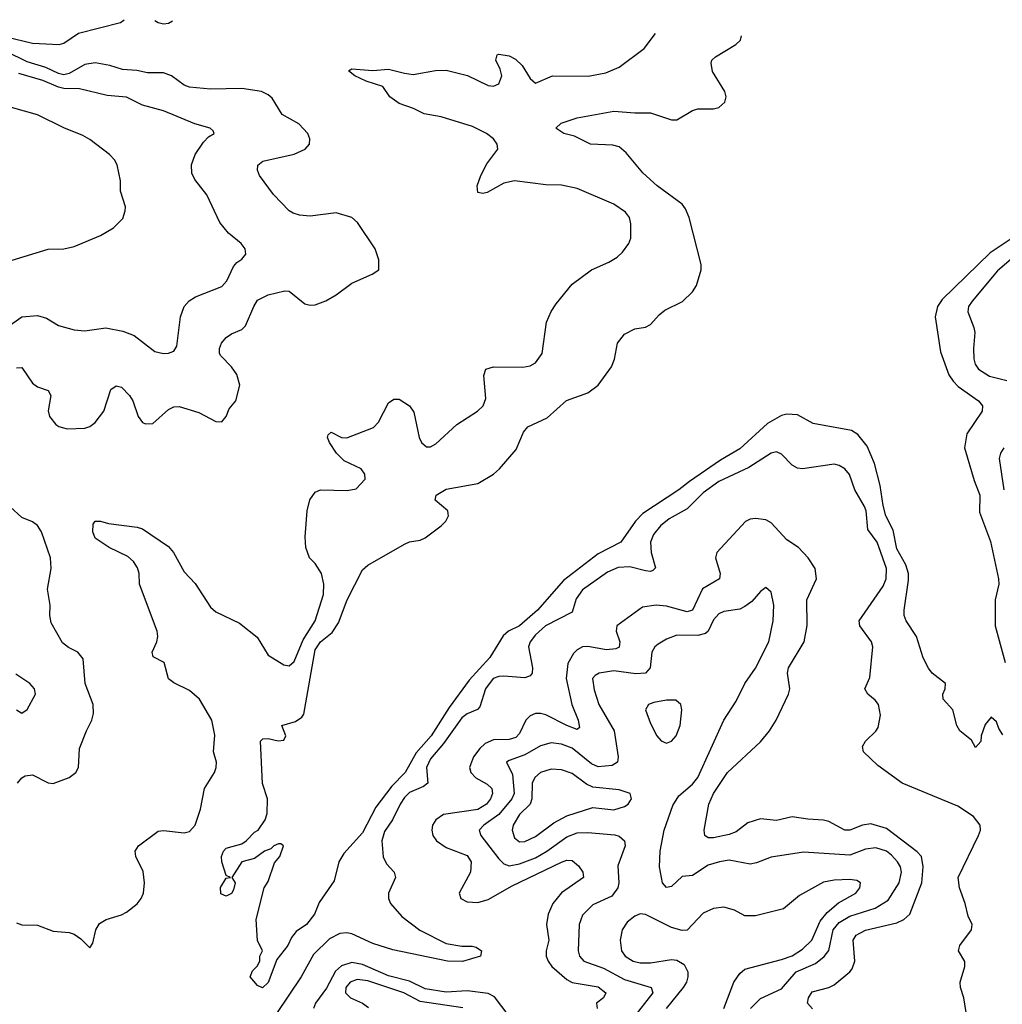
# Model space of a CAD drawing. Header units: inches. Extents: x 1552611 to 1694776, y 811966 to 917215.
# Tile 530 of 549: x 1663962 to 1667712, y 911146 to 914905. Entities that reach past the tile are written whole.
import ezdxf

# ---------------------------------------------------------------- set-up
doc = ezdxf.new("R2010")
doc.units = ezdxf.units.IN
doc.header["$MEASUREMENT"] = 0
doc.layers.add('B6961', color=7, linetype='Continuous')

msp = doc.modelspace()

# ---------------------------------------------------------------- linework, layer by layer
at = {"layer": 'B6961', "color": 5}
for points, elevation in [([(1663910, 914838.8), (1664010, 914815.4), (1664112.7, 914810), (1664130, 914814.5), (1664186.2, 914853.8), (1664346.5, 914893.5), (1664360.9, 914904.7)], 720), ([(1664478.1, 914901.7), (1664490, 914893.7), (1664510, 914888.9), (1664530, 914891.2), (1664544.5, 914900)], 720), ([(1663950, 911456.6), (1663970, 911449.4), (1664030, 911447.6), (1664090, 911425), (1664150, 911419.3), (1664170, 911413.2), (1664195.5, 911395.5), (1664230, 911360.7), (1664241.2, 911378.8), (1664252.7, 911430), (1664266.5, 911453.5), (1664291.2, 911468.8), (1664350, 911486.9), (1664370, 911497.6), (1664410, 911528.8), (1664426, 911550), (1664434.6, 911570), (1664438.5, 911610), (1664432.9, 911652.9), (1664405, 911710), (1664402.3, 911730), (1664415.8, 911750), (1664490, 911806.2), (1664510, 911808.6), (1664590, 911800.3), (1664610, 911804.9), (1664631.6, 911830), (1664651.7, 911890), (1664667.6, 911970), (1664705.4, 912030), (1664712.1, 912050), (1664713.3, 912070), (1664701.7, 912110), (1664706.8, 912173.2), (1664694.9, 912230), (1664648.1, 912310), (1664610, 912343.2), (1664550, 912373.3), (1664530, 912388.8), (1664512.9, 912450), (1664471.7, 912471.7), (1664467.6, 912490), (1664485.7, 912530), (1664489.1, 912550), (1664486.3, 912570), (1664419.3, 912750), (1664417.7, 912790), (1664411.8, 912811.8), (1664396.4, 912836.4), (1664375, 912855), (1664303.1, 912890), (1664250, 912925.1), (1664240.5, 912950), (1664241.7, 912978.3), (1664249.7, 912990.3), (1664269.8, 912990.2), (1664301, 912981), (1664410, 912967.7), (1664430, 912960.8), (1664530, 912893.2), (1664548.9, 912870), (1664590, 912796.1), (1664632.1, 912752.1), (1664690, 912662), (1664710, 912644), (1664800.5, 912600.5), (1664867.9, 912547.9), (1664910, 912479.2), (1664970, 912441.7), (1664990, 912438), (1665010, 912454.6), (1665043.2, 912536.8), (1665089, 912610), (1665121.2, 912710), (1665123.1, 912750), (1665113.8, 912790), (1665090, 912828.2), (1665068.3, 912850), (1665053.5, 912890), (1665051.1, 912930), (1665058.6, 913030), (1665068.9, 913071.1), (1665090, 913100.8), (1665110, 913109.2), (1665212.2, 913107.8), (1665246.5, 913113.5), (1665280.7, 913150), (1665279.7, 913170), (1665264.5, 913190), (1665200.8, 913220.8), (1665171.4, 913250), (1665143.7, 913290), (1665136.4, 913310), (1665139.7, 913320.3), (1665150, 913330.3), (1665189.5, 913309.5), (1665210, 913307.7), (1665311.9, 913348.1), (1665331.8, 913368.2), (1665370, 913442.4), (1665390, 913456.5), (1665410, 913456), (1665450, 913430.4), (1665466.7, 913406.7), (1665486.5, 913310), (1665494.9, 913290), (1665514.4, 913274.4), (1665530, 913274), (1665550, 913285.7), (1665630, 913359.5), (1665709.5, 913410), (1665731.2, 913430), (1665741.4, 913458.6), (1665733.4, 913546.6), (1665741.6, 913570), (1665770, 913579.7), (1665882, 913578), (1665910, 913583.6), (1665930, 913594.4), (1665955.4, 913630), (1665972.2, 913750), (1665989.9, 913790.1), (1666010, 913819.5), (1666070, 913894.4), (1666143.7, 913950), (1666210, 913978.7), (1666242.2, 913997.8), (1666263.1, 914016.9), (1666287, 914050), (1666294, 914070), (1666294.7, 914125.3), (1666289.7, 914150), (1666273.5, 914170), (1666230, 914201), (1666090, 914260.3), (1666030, 914272.8), (1665970, 914274.2), (1665850, 914289.8), (1665810, 914280.3), (1665745.6, 914245.6), (1665730, 914240.7), (1665710, 914245.6), (1665707.5, 914270), (1665721.7, 914310), (1665745.1, 914354.9), (1665786.2, 914410), (1665784.7, 914430), (1665769.8, 914450), (1665742.9, 914470), (1665690, 914497.6), (1665570, 914534.2), (1665505.4, 914545.4), (1665465.3, 914565.3), (1665410, 914584.8), (1665374.7, 914610), (1665347.6, 914650), (1665284.2, 914670), (1665241.3, 914690), (1665216.2, 914710), (1665230, 914717.7), (1665310, 914710.9), (1665370, 914716), (1665430, 914700.1), (1665464.1, 914695.9), (1665548.8, 914711.2), (1665590, 914711.6), (1665671.4, 914691.4), (1665750, 914654), (1665770, 914651.1), (1665790, 914660.3), (1665802.2, 914690), (1665795.7, 914715.7), (1665779.2, 914750), (1665783.7, 914770), (1665790, 914773.1), (1665830, 914766.2), (1665854.6, 914754.6), (1665879.7, 914730), (1665910, 914680.4), (1665930, 914662.4), (1665995.3, 914690), (1666131.4, 914688.6), (1666198.4, 914701.6), (1666250, 914723.8), (1666345.1, 914794.9), (1666389, 914851.8)], 680), ([(1667713.8, 912173.8), (1667698.6, 912198.6), (1667690, 912224), (1667670, 912242), (1667646.4, 912213.6), (1667631.3, 912170), (1667630.7, 912149.3), (1667610, 912126), (1667594.6, 912154.6), (1667549.6, 912189.6), (1667539.3, 912210), (1667524, 912270), (1667486, 912310), (1667485.2, 912330), (1667494, 912350), (1667495.3, 912370), (1667445.2, 912410), (1667430, 912429), (1667410, 912469), (1667385.3, 912550), (1667345.7, 912610), (1667338.3, 912630), (1667337.2, 912650), (1667354.7, 912765.3), (1667354.1, 912790), (1667343.6, 912823.6), (1667310, 912885.1), (1667295.3, 912955.3), (1667268, 913010), (1667257.4, 913050), (1667246.2, 913126.2), (1667224.9, 913210), (1667196.5, 913276.5), (1667161.2, 913321.2), (1667136.9, 913336.9), (1666990, 913363.1), (1666930, 913396.4), (1666890, 913398.6), (1666870, 913393.7), (1666816.5, 913363.5), (1666710, 913266.2), (1666637.2, 913222.8), (1666517.9, 913142.1), (1666477.7, 913110), (1666340.1, 913019.9), (1666312, 912990), (1666256.9, 912910), (1666170, 912865.3), (1666036.8, 912763.2), (1665937.7, 912650), (1665870, 912590.8), (1665828, 912570), (1665807.3, 912552.7), (1665756.1, 912470), (1665677.5, 912382.5), (1665600.8, 912279.2), (1665532.5, 912170), (1665474.9, 912105.1), (1665433.4, 912030), (1665381.9, 911978.1), (1665321.2, 911898.8), (1665270, 911799.7), (1665199, 911721), (1665180.4, 911690), (1665162.5, 911617.5), (1665105.2, 911534.8), (1665087.3, 911490), (1665056.4, 911450), (1665016.7, 911423.3), (1664999.3, 911400.7), (1664984.9, 911370), (1664943.4, 911316.6), (1664910, 911229), (1664888.7, 911208.7), (1664870, 911218), (1664842, 911250), (1664850, 911274), (1664868.4, 911291.6), (1664878, 911310), (1664878, 911330), (1664888, 911350), (1664868.9, 911388.9), (1664864, 911470), (1664895.3, 911590), (1664910, 911614), (1664934.6, 911685.4), (1664955.3, 911710), (1664968.7, 911750), (1664958, 911758), (1664950, 911758), (1664931.3, 911750), (1664920.7, 911739.3), (1664896, 911730), (1664858, 911702), (1664810, 911689.4), (1664771, 911630), (1664784, 911610), (1664777.7, 911582.3), (1664770, 911569.2), (1664750, 911558), (1664730, 911568), (1664728, 911592), (1664750, 911627.3), (1664766, 911630), (1664750, 911638), (1664732.8, 911690), (1664732.6, 911710), (1664739.6, 911730), (1664750, 911741.6), (1664810, 911758), (1664826, 911770), (1664857.4, 911802.6), (1664872, 911810), (1664899, 911850), (1664906.3, 911873.7), (1664907.3, 911930), (1664888.4, 911988.5), (1664881.2, 912150), (1664890, 912158.8), (1664910, 912160.7), (1664948, 912152), (1664970, 912154), (1664978, 912170), (1664962, 912210), (1665014.3, 912225.7), (1665038.4, 912241.6), (1665046.3, 912253.7), (1665090, 912499.3), (1665110, 912529.4), (1665154.3, 912565.7), (1665178.6, 912601.4), (1665211.1, 912690), (1665270, 912804.4), (1665290, 912821.6), (1665430, 912901.8), (1665450, 912911.3), (1665490, 912917.8), (1665510, 912926.9), (1665570, 912972.1), (1665587.9, 912990), (1665598.5, 913010), (1665597.7, 913017.7), (1665595.3, 913030), (1665547.8, 913070), (1665551.2, 913090), (1665590, 913112.8), (1665710, 913134), (1665770, 913170.1), (1665793.3, 913190), (1665856.6, 913263.4), (1665884.2, 913330), (1665901.7, 913350), (1665975.6, 913384.4), (1666049.1, 913450.9), (1666130, 913479.9), (1666169.2, 913510), (1666221.2, 913578.8), (1666231.9, 913608.1), (1666243.7, 913670), (1666270, 913704.2), (1666310, 913724.6), (1666350, 913730.7), (1666370, 913740.4), (1666402.3, 913777.7), (1666424.7, 913795.3), (1666491.6, 913828.4), (1666530, 913865.3), (1666545.3, 913890), (1666562.3, 913950), (1666562.4, 913970), (1666516.9, 914150), (1666503, 914183.1), (1666490, 914201), (1666394.7, 914270), (1666340.4, 914320.4), (1666276.1, 914396.1), (1666250, 914419.2), (1666226.3, 914426.3), (1666140.7, 914430), (1666080, 914460), (1666039.3, 914470), (1666008.7, 914490), (1666029, 914510), (1666090, 914530.2), (1666230, 914556.1), (1666310, 914548.9), (1666370, 914549.5), (1666450, 914522.8), (1666470, 914522.4), (1666530, 914558.6), (1666550, 914564), (1666610, 914565), (1666630, 914569.6), (1666652.8, 914590), (1666658.3, 914610), (1666653.6, 914630), (1666606.4, 914706.4), (1666601, 914739), (1666603.6, 914750), (1666617, 914763), (1666694.7, 914810), (1666713.3, 914826.7), (1666717.3, 914843.3)], 660), ([(1663950, 913575.8), (1663970, 913577.4), (1664010, 913517.5), (1664030, 913502.8), (1664070, 913488.9), (1664080.6, 913470), (1664071, 913411), (1664075.6, 913390), (1664099.6, 913359.6), (1664111.6, 913351.6), (1664142.5, 913342.5), (1664210, 913344.7), (1664230, 913352), (1664250, 913366.4), (1664283.2, 913410), (1664310, 913493.4), (1664330, 913506.9), (1664350, 913501.8), (1664380.9, 913470), (1664393, 913450), (1664414.4, 913390), (1664430, 913367.4), (1664442.2, 913362.2), (1664470, 913363.6), (1664530, 913415.9), (1664550, 913426.8), (1664570, 913427.8), (1664645.1, 913405.1), (1664710, 913370.5), (1664733.2, 913370), (1664749.7, 913390.3), (1664761.1, 913418.9), (1664786.3, 913450), (1664802.6, 913510), (1664790.8, 913550), (1664770, 913579.3), (1664730, 913621.1), (1664724.8, 913630), (1664724, 913650), (1664731.9, 913670), (1664749.2, 913690.8), (1664770, 913705.4), (1664810, 913722), (1664824.1, 913735.9), (1664855.4, 913810), (1664870, 913834), (1664910, 913854.5), (1664974, 913870), (1664990, 913868.4), (1665050, 913820.5), (1665070, 913814.9), (1665090, 913815.8), (1665130, 913831.8), (1665170, 913854.9), (1665230, 913898.9), (1665306.6, 913933.4), (1665332.7, 913950), (1665332.5, 913987.5), (1665318.4, 914030), (1665251.3, 914130), (1665230, 914149.7), (1665170, 914167), (1665070, 914155), (1665030, 914158.3), (1665005.6, 914165.6), (1664990, 914175.1), (1664930, 914237.7), (1664876.8, 914310), (1664868.9, 914330), (1664870.9, 914349.1), (1664890, 914364.7), (1665009.1, 914390.9), (1665050.9, 914410), (1665067.7, 914430), (1665068.9, 914450), (1665061.2, 914470), (1665026.6, 914506.6), (1664963.1, 914543.1), (1664925.2, 914605.2), (1664910, 914618.2), (1664884.5, 914630), (1664810, 914641.9), (1664690, 914639.8), (1664610, 914647.1), (1664590, 914655.1), (1664541.8, 914690), (1664510, 914702), (1664450, 914701.3), (1664408.6, 914711.4), (1664354.3, 914714.3), (1664306.3, 914730), (1664250, 914740.1), (1664210, 914733.6), (1664150, 914698.8), (1664130, 914694.4), (1664110, 914699.1), (1664061.8, 914721.8), (1663990, 914743.9), (1663910, 914783.5)], 720), ([(1663870, 913700.3), (1663969.9, 913770.1), (1664030, 913775.5), (1664064.6, 913764.6), (1664110, 913737.7), (1664170, 913720.8), (1664210, 913717.3), (1664290, 913727.8), (1664355.6, 913715.6), (1664399.2, 913699.2), (1664477.8, 913637.8), (1664510, 913630.2), (1664530, 913631.2), (1664550, 913638.9), (1664561.4, 913658.6), (1664575.6, 913770), (1664589.8, 913810.2), (1664609, 913831), (1664633.4, 913846.6), (1664733.5, 913886.5), (1664752.1, 913907.9), (1664777.6, 913962.4), (1664790, 913977.4), (1664809.6, 913990), (1664825.1, 914010), (1664822, 914030), (1664807, 914050), (1664758.7, 914090), (1664725.4, 914130), (1664676.2, 914236.2), (1664630, 914294), (1664619.1, 914319.1), (1664617.2, 914350), (1664631, 914390), (1664662.8, 914437.2), (1664682.6, 914457.4), (1664704, 914470), (1664700.4, 914480.4), (1664688.7, 914490), (1664630, 914506.9), (1664510, 914557.1), (1664430, 914578.9), (1664370, 914608.5), (1664295.3, 914615.3), (1664190, 914641.4), (1664130, 914642.5), (1664110, 914647.1), (1664050, 914672.1), (1663958.8, 914698.8)], 740), ([(1663933.5, 913986.5), (1664070, 914028.7), (1664130, 914030.4), (1664170, 914038.4), (1664270, 914080.3), (1664319.5, 914110), (1664354.9, 914145.1), (1664364.8, 914175.2), (1664365.1, 914190), (1664346, 914250), (1664346.9, 914290), (1664334, 914350), (1664324.2, 914370), (1664305.1, 914390), (1664230, 914446.9), (1664202.5, 914462.5), (1664130, 914492.3), (1664030, 914541.8), (1663930, 914569.8)], 760), ([(1667761.4, 914078.6), (1667665.4, 914014.6), (1667483.2, 913836.8), (1667465.4, 913810), (1667456.1, 913770), (1667476.6, 913636.6), (1667508.4, 913548.4), (1667524.2, 913524.2), (1667544.4, 913504.4), (1667621.6, 913450), (1667637.1, 913430), (1667635.5, 913410), (1667576.5, 913323.5), (1667567.5, 913270), (1667604.8, 913144.8), (1667626, 913090), (1667625, 913025), (1667667.5, 912912.5), (1667698, 912770), (1667699.1, 912750), (1667685.5, 912690), (1667685, 912590), (1667722.8, 912450)], 660), ([(1667746, 913990), (1667694.2, 913945.8), (1667597, 913830), (1667583.5, 913810), (1667580.8, 913790), (1667604.3, 913730), (1667607.5, 913710), (1667602, 913650), (1667603.6, 913610), (1667608.8, 913590), (1667621.4, 913570), (1667663.8, 913543.8), (1667730, 913526.8)], 680), ([(1667578.5, 911090), (1667565, 911170), (1667552.4, 911210), (1667551.8, 911230), (1667569, 911290), (1667569.2, 911309.2), (1667545.1, 911350), (1667549.8, 911370), (1667595.2, 911430), (1667597.8, 911450), (1667582.1, 911482.1), (1667570.9, 911530), (1667548.9, 911590), (1667543.3, 911630), (1667622, 911790), (1667629.1, 911810), (1667628, 911830), (1667602.3, 911862.3), (1667542.5, 911902.5), (1667329.6, 911990), (1667236.8, 912056.8), (1667183.1, 912110), (1667178.5, 912130), (1667189.8, 912150), (1667230, 912189), (1667237.9, 912202.1), (1667246.9, 912250), (1667239.8, 912290), (1667227.2, 912307.2), (1667198.7, 912330), (1667188, 912350), (1667206.8, 912393.2), (1667218.4, 912510), (1667212.5, 912530), (1667168.6, 912590), (1667166.5, 912610), (1667257.9, 912742.1), (1667268.9, 912770), (1667269.9, 912810), (1667234.6, 912910), (1667198.8, 912958.8), (1667192.1, 913030), (1667186.6, 913046.6), (1667149.4, 913110), (1667128.9, 913168.9), (1667111.8, 913190), (1667090, 913202.6), (1667070, 913207.6), (1666950, 913189.9), (1666930, 913192.3), (1666910, 913204), (1666870, 913246.2), (1666850, 913254.8), (1666830, 913249.8), (1666745.4, 913194.6), (1666630, 913141.5), (1666570, 913098), (1666510, 913037.5), (1666441.3, 912998.7), (1666407.7, 912972.3), (1666381.1, 912938.9), (1666370.1, 912910), (1666372.2, 912870), (1666388, 912812), (1666378.3, 912801.7), (1666370, 912798.5), (1666350, 912800.9), (1666290, 912815.4), (1666246.7, 912813.3), (1666205, 912795), (1666110, 912728), (1666086.4, 912693.6), (1666070, 912642.7), (1665968.8, 912591.2), (1665930, 912555.9), (1665910.4, 912530), (1665904.4, 912510), (1665919.2, 912430), (1665917.6, 912410), (1665910, 912399.3), (1665890, 912391.7), (1665810, 912398.7), (1665790, 912397.5), (1665769.6, 912390), (1665739.7, 912350), (1665718.7, 912281.3), (1665709.1, 912270.9), (1665670, 912254.9), (1665650, 912239.5), (1665579, 912141), (1665530, 912083.4), (1665515.1, 912050), (1665520.1, 911990), (1665503.2, 911976.8), (1665450, 911954.2), (1665430, 911934.9), (1665413.8, 911910), (1665384.4, 911850), (1665354.2, 911805.8), (1665343.6, 911770), (1665348.8, 911708.8), (1665362.4, 911682.4), (1665391.1, 911650), (1665396.6, 911630), (1665369, 911570), (1665369.1, 911550), (1665376.6, 911530), (1665420.7, 911480.7), (1665488.6, 911428.6), (1665590, 911378.1), (1665650, 911367.5), (1665688.2, 911368.2), (1665704.1, 911364.1), (1665724.4, 911350), (1665720.5, 911330), (1665651.6, 911308.4), (1665594.5, 911310), (1665385.9, 911354.1), (1665310, 911378), (1665230, 911414.4), (1665210, 911418.5), (1665183.8, 911416.2), (1665144.2, 911395.8), (1665083.7, 911336.2), (1665036.1, 911250), (1664942.2, 911110)], 680), ([(1667717.7, 913270), (1667705.7, 913250), (1667700.9, 913230), (1667718.3, 913110)], 680), ([(1663953.6, 911990), (1663969.4, 912010.6), (1663982.2, 912017.8), (1664010, 912021.7), (1664070, 911991.3), (1664090, 911989.1), (1664150, 912012.1), (1664175.6, 912030), (1664185.8, 912050), (1664190, 912122), (1664216.1, 912190), (1664237.6, 912230), (1664244, 912256), (1664242.2, 912290), (1664212.2, 912370), (1664204.2, 912464.2), (1664184.2, 912490), (1664148, 912508), (1664125.4, 912525.4), (1664082, 912602), (1664076.8, 912630), (1664077.6, 912670), (1664067.7, 912730), (1664081.7, 912810), (1664079.1, 912850), (1664045.5, 912950), (1664030, 912973.1), (1664010, 912987.7), (1663970, 913004.1), (1663925.3, 913045.3)], 720), ([(1666988, 911128), (1666968.6, 911150), (1666972.1, 911170), (1666987.2, 911192.8), (1667050, 911209.5), (1667070, 911220.1), (1667130.7, 911270), (1667138.8, 911281.2), (1667149.9, 911310.1), (1667143.2, 911390), (1667154.8, 911410), (1667190, 911428.6), (1667310, 911456.4), (1667336.8, 911470), (1667359.6, 911490), (1667405.5, 911610), (1667410.3, 911670.3), (1667404.1, 911710), (1667387.7, 911727.7), (1667270, 911817), (1667210, 911834.1), (1667178.7, 911830), (1667130, 911810.4), (1667111, 911811), (1667050, 911843.4), (1667030, 911849.2), (1666970, 911852.4), (1666910, 911861.7), (1666850, 911847.4), (1666790, 911854.1), (1666741.1, 911838.9), (1666696.3, 911803.7), (1666670, 911793.6), (1666610, 911781.2), (1666590, 911780.7), (1666576.4, 911790), (1666574.6, 911810), (1666591.6, 911910), (1666609.9, 911950), (1666663.9, 912030), (1666790, 912148.3), (1666823.9, 912190), (1666849.8, 912230), (1666895.8, 912330), (1666900.9, 912350), (1666893, 912410), (1666896.4, 912430), (1666956.1, 912530), (1666967.6, 912592.4), (1666966.4, 912690), (1667002.6, 912770), (1666998, 912810), (1666971.1, 912850), (1666934, 912890), (1666890, 912918.5), (1666830, 912984.1), (1666810, 912994.9), (1666770, 913000.4), (1666750, 912997.9), (1666731.5, 912988.5), (1666622.3, 912870), (1666617.8, 912850), (1666635.8, 912790), (1666632.3, 912770), (1666568.4, 912731.6), (1666529.2, 912650.8), (1666510, 912644.3), (1666430, 912665.2), (1666390.6, 912669.4), (1666338.6, 912661.4), (1666241.2, 912590), (1666239, 912570), (1666252.6, 912530), (1666250, 912509), (1666237.3, 912502.7), (1666201.4, 912498.6), (1666130, 912511.4), (1666110.1, 912509.9), (1666090, 912498.8), (1666075.6, 912484.4), (1666053.8, 912446.2), (1666047.7, 912390), (1666069.2, 912290), (1666093.1, 912230), (1666097.9, 912202.1), (1666090, 912194.7), (1666050, 912209.9), (1665970, 912250.3), (1665950, 912256.2), (1665930, 912255.9), (1665910, 912247.5), (1665893.7, 912230), (1665870, 912179.4), (1665856, 912164), (1665830, 912156.9), (1665770, 912155.2), (1665738.4, 912141.6), (1665717.5, 912122.5), (1665694.1, 912090), (1665679.1, 912050), (1665683.9, 912030), (1665702.6, 912010), (1665746.4, 911986.4), (1665764.5, 911970), (1665766.7, 911950), (1665759.2, 911930), (1665743.9, 911910), (1665710, 911889.6), (1665578.8, 911870), (1665549.5, 911850.5), (1665537.8, 911830), (1665534.7, 911810), (1665538.8, 911790), (1665552.1, 911770), (1665590, 911744.4), (1665670, 911713.9), (1665685.4, 911690), (1665682.9, 911650), (1665638.9, 911570), (1665645.5, 911550), (1665670, 911537), (1665710, 911533.9), (1665750, 911545.2), (1665841.9, 911598.1), (1666030, 911688.8), (1666050, 911695.3), (1666070, 911694.3), (1666094.7, 911674.7), (1666110.9, 911650), (1666113.4, 911630), (1666029.2, 911570.8), (1665996.6, 911530), (1665978.9, 911490), (1665972.5, 911450), (1665981.5, 911390), (1665970.7, 911350), (1665971.8, 911330), (1665978.8, 911310), (1665993.2, 911290), (1666050, 911239.9), (1666070, 911229.4), (1666170, 911212.5), (1666198.5, 911190), (1666190.3, 911170), (1666163.2, 911150), (1666166, 911130)], 720), ([(1666750.7, 911130), (1666790, 911168.1), (1666870, 911204.2), (1666924.9, 911270), (1666999.1, 911300.9), (1667032.5, 911327.5), (1667049.6, 911350.4), (1667067.3, 911430), (1667090, 911457.7), (1667130, 911482.1), (1667227.1, 911512.9), (1667277.2, 911542.8), (1667318.5, 911610), (1667327, 911650), (1667323.2, 911670), (1667312.7, 911690), (1667290, 911714.9), (1667269.8, 911730), (1667230, 911743.4), (1667190, 911737.9), (1667130, 911714.5), (1666953.3, 911726.7), (1666830, 911707.8), (1666774.4, 911685.6), (1666750, 911680.6), (1666670, 911695.5), (1666633.4, 911690), (1666590, 911676.9), (1666530, 911638), (1666490, 911633.5), (1666450, 911595.8), (1666430, 911591.9), (1666415.7, 911610), (1666403.6, 911670), (1666406.5, 911730), (1666421.7, 911810), (1666455.3, 911904.7), (1666478, 911942), (1666530, 911986), (1666550, 912011.6), (1666649.9, 912230.1), (1666696.7, 912303.3), (1666730, 912370.3), (1666770, 912428.5), (1666820.7, 912530), (1666837.3, 912610), (1666839.8, 912670), (1666830, 912719.3), (1666810, 912737.2), (1666790, 912722), (1666756.2, 912683.8), (1666730, 912663.8), (1666710, 912653.6), (1666650, 912645.2), (1666630, 912636.8), (1666610, 912613.3), (1666590.2, 912570), (1666579, 912561), (1666550, 912553.6), (1666470, 912554.7), (1666430, 912539.8), (1666399.3, 912520.7), (1666386, 912510), (1666374, 912490), (1666368.7, 912430), (1666350.4, 912409.6), (1666312.9, 912407.1), (1666230, 912418.2), (1666174, 912410), (1666158.6, 912401.4), (1666148.5, 912390), (1666154, 912346), (1666172.2, 912290), (1666231.4, 912190), (1666245.9, 912090), (1666243.8, 912070), (1666222.8, 912057.2), (1666170, 912052.7), (1666143.7, 912063.7), (1666070, 912123.4), (1666030, 912139.4), (1665990, 912144.2), (1665950, 912132.4), (1665890, 912097.5), (1665830, 912076.8), (1665819.5, 912070), (1665843.3, 912023.3), (1665848.6, 911950), (1665839.7, 911930), (1665790, 911869.9), (1665733.4, 911830), (1665715.6, 911810), (1665722.2, 911790), (1665790, 911700.7), (1665810, 911682), (1665830, 911674.1), (1665870, 911681.5), (1665930, 911704.4), (1665974.3, 911730), (1666050, 911785.2), (1666090, 911799.9), (1666130, 911801.1), (1666232.9, 911792.9), (1666250, 911788), (1666270.2, 911770.2), (1666272.2, 911750), (1666245.4, 911674.6), (1666248.4, 911610), (1666244.2, 911590), (1666222.1, 911557.9), (1666150, 911525.2), (1666110, 911486), (1666096.8, 911450), (1666093.6, 911350), (1666098.6, 911330), (1666115.3, 911310), (1666190, 911283.4), (1666270, 911239.9), (1666371.7, 911210), (1666378.2, 911190), (1666300.3, 911090)], 740), ([(1663950, 912270.5), (1663970, 912257.3), (1663990, 912270.6), (1664022.4, 912330), (1664018.7, 912350), (1664000.7, 912370), (1663946.4, 912406.4)], 740), ([(1666648.8, 911130), (1666688.1, 911230), (1666710, 911263.8), (1666730, 911279.8), (1666870, 911316.1), (1666910, 911331.3), (1666950, 911356), (1666984.7, 911390), (1667017.5, 911462.5), (1667043.8, 911496.2), (1667086.5, 911533.5), (1667152.9, 911570), (1667168.6, 911590), (1667171.1, 911610), (1667157.7, 911617.7), (1667130, 911621.5), (1667070, 911620.1), (1667030, 911611.7), (1666938.4, 911561.6), (1666877.6, 911510), (1666770, 911483.4), (1666730, 911483.5), (1666690, 911504.4), (1666650, 911516.8), (1666610, 911510.8), (1666570, 911493.5), (1666510, 911428.5), (1666490, 911427.8), (1666450, 911438.5), (1666350, 911489), (1666330, 911490.7), (1666310, 911482.6), (1666280.2, 911459.8), (1666261.5, 911430), (1666253.3, 911390), (1666259.2, 911350), (1666272.5, 911330), (1666303.2, 911310), (1666330, 911303.4), (1666370, 911304), (1666450, 911316.8), (1666470, 911314.4), (1666497.8, 911297.8), (1666511.5, 911270), (1666512.1, 911250), (1666506.3, 911230), (1666494.8, 911210), (1666428.8, 911130)], 760), ([(1665830, 911100.4), (1665774.1, 911174.1), (1665750, 911186.7), (1665670, 911197.2), (1665590, 911192.5), (1665510, 911204.4), (1665450, 911234.5), (1665370, 911254.5), (1665270, 911297), (1665230, 911305.5), (1665190, 911293), (1665167.3, 911272.7), (1665133.1, 911206.9), (1665090.6, 911150), (1665083.7, 911130)], 720), ([(1665652.6, 911132.6), (1665490, 911156.6), (1665428.2, 911190), (1665290, 911234.6), (1665250, 911239.7), (1665222.7, 911230), (1665207, 911210), (1665205.1, 911190), (1665223.9, 911170), (1665270, 911149.6), (1665292.9, 911132.9)], 740)]:
    msp.add_lwpolyline(points, dxfattribs=dict(at, elevation=elevation))
at = {"layer": 'B6961', "color": 5, "elevation": 760}
for points in [[(1666466.7, 912306.7), (1666430, 912306.6), (1666382, 912298), (1666361.6, 912290), (1666350.3, 912270), (1666370, 912217.1), (1666394, 912170), (1666410, 912151.7), (1666430, 912143.1), (1666450, 912150.3), (1666467.1, 912170), (1666482.8, 912210), (1666489.7, 912270), (1666485.6, 912290)], [(1665990, 912043.2), (1665950, 912030.4), (1665928.1, 912011.9), (1665918, 911990), (1665916.7, 911930), (1665910.6, 911910), (1665869.6, 911870), (1665845.1, 911830), (1665841.5, 911810), (1665850, 911781.3), (1665870, 911766.3), (1665890, 911766.9), (1665930, 911786.1), (1666001.1, 911838.9), (1666050, 911864.8), (1666150, 911897), (1666230, 911888.3), (1666270, 911901.3), (1666284.1, 911910), (1666297.3, 911930), (1666291.9, 911950), (1666250, 911964.9), (1666150, 911974), (1666125.8, 911985.8), (1666070, 912026.6), (1666030, 912040.9)]]:
    msp.add_lwpolyline(points, close=True, dxfattribs=at)

doc.saveas('drawing.dxf')
